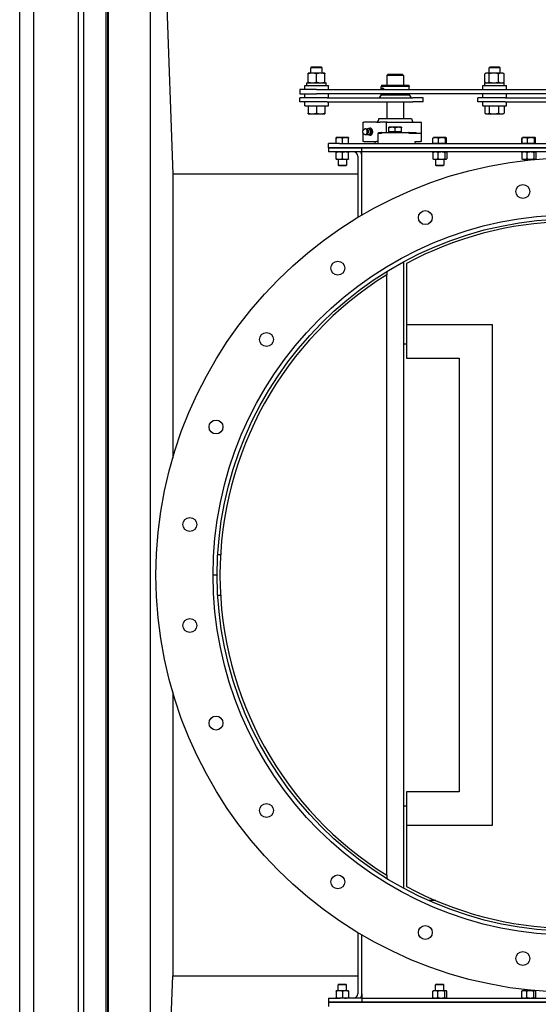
# Model space of a CAD drawing. Header units: inches. Extents: x 18 to 846, y -44 to 561.
# Tile 575 of 642: x 344 to 367, y 440 to 485. Entities that reach past the tile are written whole.
import ezdxf

# ---------------------------------------------------------------- set-up
doc = ezdxf.new("R2010")
doc.units = ezdxf.units.IN
doc.header["$LTSCALE"] = 24
doc.header["$MEASUREMENT"] = 0
doc.layers.add('Visible (ANSI)', color=7, linetype='Continuous', lineweight=30)

msp = doc.modelspace()

# ---------------------------------------------------------------- linework, layer by layer
at = {"layer": 'Visible (ANSI)'}
for p, q in [((348.15343, 507.9563), (348.15343, 411.4063)), ((344.17843, 413.3063), (344.17843, 506.0563)), ((344.80343, 506.0563), (344.80343, 413.3063)), ((346.80343, 506.0563), (346.80343, 413.3063)), ((347.05343, 506.0563), (347.05343, 413.3063)), ((348.05343, 506.0563), (348.05343, 413.3063)), ((348.13343, 413.3063), (348.13343, 506.0563)), ((350.05343, 413.3063), (350.05343, 506.0563)), ((350.05343, 506.0563), (351.05343, 477.6813)), ((357.31508, 482.50431), (357.26789, 482.45853)), ((357.31508, 482.50431), (357.72071, 482.50431)), ((357.72071, 482.50431), (357.76789, 482.45853)), ((365.31508, 482.50431), (365.26789, 482.45853)), ((365.31508, 482.50431), (365.72071, 482.50431)), ((365.72071, 482.50431), (365.76789, 482.45853)), ((357.14228, 481.8188), (357.14228, 482.18981)), ((357.1429, 482.2233), (357.14289, 482.2233)), ((357.14289, 482.2233), (357.14289, 482.2233)), ((357.33132, 482.2233), (357.1429, 482.2233)), ((357.14351, 481.8188), (357.14351, 482.18981)), ((357.76789, 482.45853), (357.26789, 482.45853)), ((357.26789, 482.2233), (357.26789, 482.45853)), ((357.70631, 482.2233), (357.33132, 482.2233)), ((357.51912, 481.8188), (357.51912, 482.18981)), ((357.89289, 482.2233), (357.70631, 482.2233)), ((357.76789, 482.2233), (357.76789, 482.45853)), ((357.89289, 482.2233), (357.8929, 482.2233)), ((357.89351, 481.8188), (357.89351, 482.18981)), ((360.74093, 482.1813), (360.67843, 482.1188)), ((361.42843, 482.1188), (360.67843, 482.1188)), ((360.67843, 482.1188), (360.67843, 481.6813)), ((360.74093, 482.1813), (361.36593, 482.1813)), ((361.36593, 482.1813), (361.42843, 482.1188)), ((361.42843, 482.1188), (361.42843, 481.6813)), ((365.08656, 481.8188), (365.08656, 482.18981)), ((365.14289, 482.2233), (365.10428, 482.20101)), ((365.17791, 482.2233), (365.14289, 482.2233)), ((365.48492, 482.2233), (365.17791, 482.2233)), ((365.76789, 482.45853), (365.26789, 482.45853)), ((365.26789, 482.2233), (365.26789, 482.45853)), ((365.26926, 481.8188), (365.26926, 482.18981)), ((365.82491, 482.2233), (365.48492, 482.2233)), ((365.70059, 481.8188), (365.70059, 482.18981)), ((365.76789, 482.2233), (365.76789, 482.45853)), ((365.89289, 482.2233), (365.82491, 482.2233)), ((365.89289, 482.2233), (365.93151, 482.20101)), ((365.94923, 481.8188), (365.94923, 482.18981)), ((356.98639, 481.6603), (358.04939, 481.6603)), ((356.98639, 481.4833), (356.98639, 481.6603)), ((357.08339, 481.7853), (357.95239, 481.7853)), ((357.08339, 481.6603), (357.08339, 481.7853)), ((357.14289, 481.7853), (357.14289, 481.7853)), ((357.89289, 481.7853), (357.8929, 481.7853)), ((357.95239, 481.6603), (357.95239, 481.7853)), ((358.04939, 481.4833), (358.04939, 481.6603)), ((360.4435, 481.6813), (360.42843, 481.62505)), ((361.67843, 481.62505), (360.42843, 481.62505)), ((360.42843, 481.4833), (360.42843, 481.62505)), ((360.4435, 481.6813), (361.66336, 481.6813)), ((361.66336, 481.6813), (361.67843, 481.62505)), ((361.67843, 481.4833), (361.67843, 481.62505)), ((364.98639, 481.6603), (366.04939, 481.6603)), ((364.98639, 481.4833), (364.98639, 481.6603)), ((365.08339, 481.7853), (365.95239, 481.7853)), ((365.08339, 481.6603), (365.08339, 481.7853)), ((365.14289, 481.7853), (365.10428, 481.8076)), ((365.89289, 481.7853), (365.93151, 481.8076)), ((365.95239, 481.6603), (365.95239, 481.7853)), ((366.04939, 481.4833), (366.04939, 481.6603)), ((357.51789, 481.4833), (356.76789, 481.4833)), ((356.76789, 481.4833), (356.76789, 481.2958)), ((356.76789, 481.2958), (357.51789, 481.2958)), ((356.98639, 481.1188), (356.98639, 481.2958)), ((357.51789, 481.4833), (373.51789, 481.4833)), ((373.51789, 481.2958), (357.51789, 481.2958)), ((358.04939, 481.1188), (358.04939, 481.2958)), ((360.42843, 481.2406), (360.33156, 481.1188)), ((360.42843, 481.2406), (360.42843, 481.2958)), ((360.42843, 481.2406), (360.48295, 481.2406)), ((360.48295, 481.2406), (361.67843, 481.2406)), ((361.67843, 481.2406), (361.67843, 481.2958)), ((361.67843, 481.2406), (361.7753, 481.1188)), ((364.98639, 481.1188), (364.98639, 481.2958)), ((366.04939, 481.1188), (366.04939, 481.2958)), ((357.99253, 481.1188), (356.76789, 481.1188)), ((356.76789, 480.9313), (356.76789, 481.1188)), ((357.99253, 480.9313), (356.76789, 480.9313)), ((356.98639, 480.7543), (356.98639, 480.9313)), ((356.98639, 480.7543), (358.04939, 480.7543)), ((357.14228, 480.7543), (357.14228, 480.4238)), ((357.14351, 480.7543), (357.14351, 480.4238)), ((357.51912, 480.7543), (357.51912, 480.4238)), ((357.89351, 480.7543), (357.89351, 480.4238)), ((357.99253, 481.1188), (361.84449, 481.1188)), ((357.99253, 480.9313), (361.84449, 480.9313)), ((358.04939, 480.7543), (358.04939, 480.9313)), ((360.67843, 480.9313), (360.67843, 480.1813)), ((361.42843, 480.9313), (361.42843, 480.1813)), ((362.30343, 481.1188), (361.84449, 481.1188)), ((362.30343, 480.9313), (361.84449, 480.9313)), ((362.30343, 480.9313), (362.30343, 481.1188)), ((365.99253, 481.1188), (364.76789, 481.1188)), ((364.76789, 480.9313), (364.76789, 481.1188)), ((365.99253, 480.9313), (364.76789, 480.9313)), ((364.98639, 480.7543), (364.98639, 480.9313)), ((364.98639, 480.7543), (366.04939, 480.7543)), ((365.08656, 480.7543), (365.08656, 480.4238)), ((365.26926, 480.7543), (365.26926, 480.4238)), ((365.70059, 480.7543), (365.70059, 480.4238)), ((365.94923, 480.7543), (365.94923, 480.4238)), ((365.99253, 481.1188), (369.84449, 481.1188)), ((365.99253, 480.9313), (369.84449, 480.9313)), ((366.04939, 480.7543), (366.04939, 480.9313)), ((357.14289, 480.3903), (357.1429, 480.3903)), ((357.14289, 480.3903), (357.14289, 480.3903)), ((357.1429, 480.3903), (357.33132, 480.3903)), ((357.33132, 480.3903), (357.70631, 480.3903)), ((357.70631, 480.3903), (357.89289, 480.3903)), ((357.89289, 480.3903), (357.8929, 480.3903)), ((365.14289, 480.3903), (365.10428, 480.4126)), ((365.14289, 480.3903), (365.17791, 480.3903)), ((365.17791, 480.3903), (365.48492, 480.3903)), ((365.48492, 480.3903), (365.82491, 480.3903)), ((365.82491, 480.3903), (365.89289, 480.3903)), ((365.89289, 480.3903), (365.93151, 480.4126)), ((359.61944, 480.02505), (359.64873, 480.02505)), ((359.61944, 479.65914), (359.61944, 480.02505)), ((360.21442, 480.02505), (359.64873, 480.02505)), ((360.21442, 480.02505), (360.35584, 480.02505)), ((360.31918, 480.1813), (361.78768, 480.1813)), ((360.68452, 480.02505), (360.35584, 480.02505)), ((360.64535, 479.97505), (360.64535, 479.5563)), ((360.68452, 480.02505), (362.19093, 480.02505)), ((362.24093, 479.1563), (362.24093, 479.97505)), ((359.61944, 479.1563), (359.61944, 479.52222)), ((359.62693, 479.66706), (359.65924, 479.69644)), ((359.62693, 479.5143), (359.65924, 479.48491)), ((359.97913, 479.72847), (359.91302, 479.72847)), ((359.97913, 479.45288), (359.91302, 479.45288)), ((360.03538, 479.59068), (359.96927, 479.59068)), ((360.27133, 479.5063), (360.27133, 479.0563)), ((360.4332, 479.5063), (360.27133, 479.5063)), ((360.30001, 479.5563), (360.30001, 479.5063)), ((360.30001, 479.5563), (360.4332, 479.5563)), ((360.4332, 479.5563), (360.4332, 479.5063)), ((360.44431, 479.5563), (360.4332, 479.5563)), ((360.44431, 479.5563), (361.66255, 479.5563)), ((360.9128, 479.79068), (360.77218, 479.79068)), ((360.77218, 479.58131), (360.77218, 479.76556)), ((361.05343, 479.58131), (360.77218, 479.58131)), ((360.8003, 479.58131), (360.8003, 479.5563)), ((361.19405, 479.79068), (360.9128, 479.79068)), ((361.05343, 479.58131), (361.05343, 479.76556)), ((361.33468, 479.58131), (361.05343, 479.58131)), ((361.33468, 479.79068), (361.19405, 479.79068)), ((361.30655, 479.58131), (361.30655, 479.5563)), ((361.33468, 479.58131), (361.33468, 479.76556)), ((361.67365, 479.5563), (361.66255, 479.5563)), ((361.67365, 479.5563), (361.99792, 479.5563)), ((361.67365, 479.5063), (361.67365, 479.5563)), ((362.18253, 479.5063), (361.67365, 479.5063)), ((361.99792, 479.5063), (361.99792, 479.5563)), ((358.55343, 479.0563), (358.05343, 479.0563)), ((358.05343, 478.8688), (358.05343, 479.0563)), ((358.53793, 479.3243), (358.39743, 479.3243)), ((358.39743, 479.0563), (358.39743, 479.2992)), ((358.81893, 479.3243), (358.53793, 479.3243)), ((358.55343, 479.0563), (379.55343, 479.0563)), ((358.67843, 479.0563), (358.67843, 479.2992)), ((358.95943, 479.3243), (358.81893, 479.3243)), ((358.95943, 479.0563), (358.95943, 479.2992)), ((359.64873, 479.1563), (359.61944, 479.1563)), ((359.64873, 479.1563), (360.21442, 479.1563)), ((360.156, 479.0563), (360.156, 479.1563)), ((360.27022, 479.1563), (360.21442, 479.1563)), ((360.27022, 479.1563), (360.27022, 479.0563)), ((361.94865, 479.1563), (362.18253, 479.1563)), ((361.94865, 479.0563), (361.94865, 479.1563)), ((361.95086, 479.0563), (361.95086, 479.1563)), ((362.24093, 479.1563), (362.18253, 479.1563)), ((362.75018, 479.05631), (362.75018, 479.29921)), ((362.87596, 479.05631), (362.75018, 479.05631)), ((362.77243, 479.32431), (362.7688, 479.32221)), ((362.87596, 479.32431), (362.77243, 479.32431)), ((362.77243, 479.05631), (362.77243, 479.0563)), ((363.15338, 479.32431), (362.87596, 479.32431)), ((363.00175, 479.05631), (362.87596, 479.05631)), ((363.00175, 479.05631), (363.00175, 479.29921)), ((363.15338, 479.05631), (363.00175, 479.05631)), ((363.33084, 479.32431), (363.15338, 479.32431)), ((363.305, 479.05631), (363.15338, 479.05631)), ((363.305, 479.05631), (363.305, 479.29921)), ((363.33084, 479.05631), (363.305, 479.05631)), ((363.33443, 479.32431), (363.33084, 479.32431)), ((363.35668, 479.05631), (363.33084, 479.05631)), ((363.33443, 479.32431), (363.33806, 479.32221)), ((363.33443, 479.05631), (363.33443, 479.0563)), ((363.35668, 479.05631), (363.35668, 479.29921)), ((366.74562, 479.05631), (366.74562, 479.29921)), ((366.75018, 479.05631), (366.74562, 479.05631)), ((366.75018, 479.05631), (366.75018, 479.29921)), ((366.87596, 479.05631), (366.75018, 479.05631)), ((366.7688, 479.32221), (366.76661, 479.32095)), ((366.77243, 479.32431), (366.7688, 479.32221)), ((366.87596, 479.32431), (366.77243, 479.32431)), ((366.77243, 479.05631), (366.77243, 479.0563)), ((367.15338, 479.32431), (366.87596, 479.32431)), ((367.00175, 479.05631), (366.87596, 479.05631)), ((367.00175, 479.05631), (367.00175, 479.29921)), ((367.15338, 479.05631), (367.00175, 479.05631)), ((367.33084, 479.32431), (367.15338, 479.32431)), ((367.305, 479.05631), (367.15338, 479.05631)), ((367.305, 479.05631), (367.305, 479.29921)), ((367.33084, 479.05631), (367.305, 479.05631)), ((367.33443, 479.32431), (367.33084, 479.32431)), ((367.35668, 479.05631), (367.33084, 479.05631)), ((367.33443, 479.32431), (367.33806, 479.32221)), ((367.33443, 479.05631), (367.33443, 479.0563)), ((367.33806, 479.32221), (367.34025, 479.32095)), ((367.35668, 479.05631), (367.35668, 479.29921)), ((367.36124, 479.05631), (367.35668, 479.05631)), ((367.36124, 479.05631), (367.36124, 479.29921)), ((358.55343, 478.8688), (358.05343, 478.8688)), ((358.05343, 478.8688), (358.55343, 478.8688)), ((358.05343, 478.8688), (358.05343, 478.6813)), ((358.55343, 478.6813), (358.05343, 478.6813)), ((358.39693, 478.37744), (358.39693, 478.65616)), ((358.55343, 478.8688), (379.55343, 478.8688)), ((359.55343, 478.8688), (358.55343, 478.8688)), ((359.55343, 478.6813), (358.55343, 478.6813)), ((358.67843, 478.37744), (358.67843, 478.65616)), ((358.95993, 478.37744), (358.95993, 478.65616)), ((359.36593, 478.4938), (359.36593, 475.7348)), ((359.55343, 478.6813), (359.55343, 478.8688)), ((359.55343, 478.6813), (359.55343, 478.8688)), ((378.55343, 478.8688), (359.55343, 478.8688)), ((378.55343, 478.6813), (359.55343, 478.6813)), ((359.55343, 478.4938), (359.55343, 478.6813)), ((359.55343, 475.84647), (359.55343, 478.4938)), ((362.74048, 478.65616), (362.74048, 478.37744)), ((362.77193, 478.6813), (362.76291, 478.67609)), ((362.97306, 478.65616), (362.97306, 478.37744)), ((363.286, 478.65616), (363.286, 478.37744)), ((363.33493, 478.6813), (363.34395, 478.67609)), ((363.36637, 478.65616), (363.36637, 478.37744)), ((366.74048, 478.65616), (366.74048, 478.37744)), ((366.77193, 478.6813), (366.76291, 478.67609)), ((366.97306, 478.65616), (366.97306, 478.37744)), ((367.286, 478.65616), (367.286, 478.37744)), ((367.33493, 478.6813), (367.34395, 478.67609)), ((367.36637, 478.65616), (367.36637, 478.37744)), ((358.39693, 478.3523), (358.53768, 478.3523)), ((358.49093, 478.3523), (358.49093, 478.09347)), ((358.49093, 478.09347), (358.86593, 478.09347)), ((358.52927, 478.0563), (358.49093, 478.09347)), ((358.82759, 478.0563), (358.52927, 478.0563)), ((358.53768, 478.3523), (358.81918, 478.3523)), ((358.81918, 478.3523), (358.95993, 478.3523)), ((358.82759, 478.0563), (358.86593, 478.09347)), ((358.86593, 478.3523), (358.86593, 478.09347)), ((362.77193, 478.3523), (362.76291, 478.35751)), ((362.77193, 478.3523), (362.85677, 478.3523)), ((362.85677, 478.3523), (363.12953, 478.3523)), ((362.86593, 478.3523), (362.86593, 478.09347)), ((362.86593, 478.09347), (363.24093, 478.09347)), ((362.90427, 478.0563), (362.86593, 478.09347)), ((363.20259, 478.0563), (362.90427, 478.0563)), ((363.12953, 478.3523), (363.32619, 478.3523)), ((363.20259, 478.0563), (363.24093, 478.09347)), ((363.24093, 478.3523), (363.24093, 478.09347)), ((363.32619, 478.3523), (363.33493, 478.3523)), ((363.33493, 478.3523), (363.34395, 478.35751)), ((366.77193, 478.3523), (366.76291, 478.35751)), ((366.77193, 478.3523), (366.85677, 478.3523)), ((366.85677, 478.3523), (367.12953, 478.3523)), ((366.86593, 478.3523), (366.86593, 478.30326)), ((367.12953, 478.3523), (367.32619, 478.3523)), ((367.24093, 478.3523), (367.24093, 478.34349)), ((367.32619, 478.3523), (367.33405, 478.3523)), ((367.3351, 478.3524), (367.34395, 478.35751)), ((351.05343, 477.6813), (351.05343, 464.9313)), ((359.36593, 477.6813), (351.05343, 477.6813)), ((361.42843, 473.74755), (361.42843, 470.04793)), ((361.55343, 473.67293), (361.55343, 470.92293)), ((360.67843, 473.31433), (360.67843, 473.16741)), ((360.67843, 446.1952), (360.67843, 473.16741)), ((361.55343, 470.92293), (361.55343, 469.42293)), ((365.42843, 470.92293), (361.55343, 470.92293)), ((365.42843, 448.43968), (365.42843, 470.92293)), ((361.55343, 470.04793), (361.42843, 470.04793)), ((361.42843, 470.04793), (361.42843, 449.31468)), ((361.55343, 469.42293), (363.92843, 469.42293)), ((363.92843, 469.42293), (363.92843, 449.93968)), ((353.20396, 460.5813), (353.07916, 460.58839)), ((352.86593, 459.6818), (353.05343, 459.6818)), ((353.05343, 459.6808), (352.86593, 459.6808)), ((353.07916, 458.77422), (353.20396, 458.7813)), ((351.05343, 454.4313), (351.05343, 441.6813)), ((361.55343, 449.93968), (361.55343, 448.43968)), ((363.92843, 449.93968), (361.55343, 449.93968)), ((361.42843, 449.31468), (361.55343, 449.31468)), ((361.42843, 449.31468), (361.42843, 445.61505)), ((361.55343, 448.43968), (361.55343, 445.68968)), ((361.55343, 448.43968), (365.42843, 448.43968)), ((360.67843, 446.1952), (360.67843, 446.04828)), ((362.87888, 445.0563), (362.56426, 445.0563)), ((359.36593, 443.6278), (359.36593, 440.8688)), ((359.55343, 440.8688), (359.55343, 443.51614)), ((350.05343, 413.3063), (351.05343, 441.6813)), ((351.05343, 441.6813), (359.36593, 441.6813)), ((358.53768, 441.0103), (358.39693, 441.0103)), ((358.39693, 440.98516), (358.39693, 440.70644)), ((358.52927, 441.30631), (358.49093, 441.26914)), ((358.86593, 441.26914), (358.49093, 441.26914)), ((358.49093, 441.0103), (358.49093, 441.26914)), ((358.52927, 441.30631), (358.82759, 441.30631)), ((358.81918, 441.0103), (358.53768, 441.0103)), ((358.67843, 440.98516), (358.67843, 440.70644)), ((358.95993, 441.0103), (358.81918, 441.0103)), ((358.82759, 441.30631), (358.86593, 441.26914)), ((358.86593, 441.0103), (358.86593, 441.26914)), ((358.95993, 440.98516), (358.95993, 440.70644)), ((362.73833, 440.70644), (362.73833, 440.98516)), ((362.77193, 441.0103), (362.76089, 441.00393)), ((362.85165, 441.0103), (362.77193, 441.0103)), ((363.12253, 441.0103), (362.85165, 441.0103)), ((362.90427, 441.3063), (362.86593, 441.26913)), ((363.24093, 441.26913), (362.86593, 441.26913)), ((362.86593, 441.0103), (362.86593, 441.26913)), ((362.90427, 441.3063), (363.20259, 441.3063)), ((362.96498, 440.70644), (362.96498, 440.98516)), ((363.32431, 441.0103), (363.12253, 441.0103)), ((363.20259, 441.3063), (363.24093, 441.26913)), ((363.24093, 441.0103), (363.24093, 441.26913)), ((363.28008, 440.70644), (363.28008, 440.98516)), ((363.33493, 441.0103), (363.32431, 441.0103)), ((363.33493, 441.0103), (363.34597, 441.00393)), ((363.36853, 440.70644), (363.36853, 440.98516)), ((366.73833, 440.70644), (366.73833, 440.98516)), ((366.77193, 441.0103), (366.76089, 441.00393)), ((366.85165, 441.0103), (366.77193, 441.0103)), ((367.12253, 441.0103), (366.85165, 441.0103)), ((366.86593, 441.0103), (366.86593, 441.05934)), ((366.96498, 440.70644), (366.96498, 440.98516)), ((367.32431, 441.0103), (367.12253, 441.0103)), ((367.24093, 441.0103), (367.24093, 441.01911)), ((367.28008, 440.70644), (367.28008, 440.98516)), ((367.33405, 441.0103), (367.32431, 441.0103)), ((367.3351, 441.01021), (367.34597, 441.00393)), ((367.36853, 440.70644), (367.36853, 440.98516)), ((358.05343, 440.6813), (358.55343, 440.6813)), ((358.05343, 440.6813), (358.05343, 440.4938)), ((358.05343, 440.4938), (358.05343, 440.3063)), ((358.05343, 440.4938), (358.55343, 440.4938)), ((358.55343, 440.4938), (358.05343, 440.4938)), ((359.55343, 440.6813), (358.55343, 440.6813)), ((379.55343, 440.4938), (358.55343, 440.4938)), ((358.55343, 440.4938), (359.55343, 440.4938)), ((359.55343, 440.8688), (359.55343, 440.6813)), ((359.55343, 440.6813), (359.55343, 440.4938)), ((359.55343, 440.6813), (378.55343, 440.6813)), ((359.55343, 440.6813), (359.55343, 440.4938)), ((359.55343, 440.4938), (378.55343, 440.4938)), ((362.77193, 440.6813), (362.76089, 440.68768)), ((363.33493, 440.6813), (363.34597, 440.68768)), ((366.77193, 440.6813), (366.76089, 440.68768)), ((367.33493, 440.6813), (367.34597, 440.68768))]:
    msp.add_line(p, q, dxfattribs=at)
for centre, radius in [((369.05343, 459.6813), 18.75), ((366.78554, 476.90766), 0.3125), ((369.05343, 459.6813), 16.1875), ((362.4043, 475.73371), 0.3125), ((369.05343, 459.6813), 16), ((358.4762, 473.46582), 0.3125), ((355.26891, 470.25853), 0.3125), ((353.00102, 466.33043), 0.3125), ((351.82707, 461.94919), 0.3125), ((351.82707, 457.41341), 0.3125), ((353.00102, 453.03218), 0.3125), ((355.26891, 449.10407), 0.3125), ((358.4762, 445.89679), 0.3125), ((362.4043, 443.6289), 0.3125), ((366.78554, 442.45495), 0.3125)]:
    msp.add_circle(centre, radius, dxfattribs=at)
for centre, radius, start, end in [((360.13168, 480.1813), 0.1875, 303.55731, 0), ((361.97518, 480.1813), 0.1875, 180, 236.44269), ((362.19093, 479.97505), 0.05, 0, 90), ((359.72404, 479.59068), 0.12795, 35.043536, 105.134486), ((359.72404, 479.59068), 0.12795, 254.865514, 324.956464), ((359.17843, 478.4938), 0.1875, 0, 90), ((359.17843, 478.4938), 0.375, 0, 30), ((369.05343, 459.6813), 15.875, 91.35357, 118.192861), ((369.05343, 459.6813), 15.875, 121.840678, 238.159322), ((369.05343, 459.6813), 16, 179.99821, 180.00179), ((369.05343, 459.6813), 15.875, 241.807139, 268.64643), ((359.17843, 440.8688), 0.1875, 270, 0), ((359.17843, 440.8688), 0.375, 330, 0)]:
    msp.add_arc(centre, radius, start, end, dxfattribs=at)
for centre, major_axis, ratio, start_param, end_param in [((360.48936, 481.40005), (0, 0.15625), 0.40848832, 0.6410601, 1.00889045), ((360.48936, 481.40005), (0, 0.15625), 0.40848832, 2.30123975, 2.50053255), ((360.48295, 481.40005), (0, 0.1232), 0.40848832, 5.45434424, 7.11202637), ((360.48936, 481.40005), (0, 0.15625), 0.40848832, 0.0499045, 0.6410601), ((360.48936, 481.40005), (0, -0.15625), 0.40848832, 5.6421252, 6.23328081), ((360.48295, 481.40005), (0, -0.1232), 0.40848832, 5.72117409, 6.84519653), ((360.48936, 481.40005), (0, -0.15625), 0.40848832, 2.13270221, 2.50053255), ((360.48936, 481.40005), (0, -0.15625), 0.40848832, 0.6410601, 0.8403529), ((359.70734, 479.59068), (0, 0.12575), 0.70710678, 2.5699821, 6.85479586), ((359.84806, 479.59068), (0, 0.1378), 0.70710678, 0, 0.63680804), ((359.84806, 479.59068), (0, -0.1378), 0.70710678, 5.64637727, 6.28318531), ((359.77642, 479.59068), (0, -0.10433), 0.70710678, 0.78949219, 2.35210046), ((359.84806, 479.59068), (0, 0.1378), 0.70710678, 5.23598776, 6.28318531), ((359.84806, 479.59068), (0, -0.1378), 0.70710678, 0, 1.04719755), ((359.93158, 479.59068), (0, -0.15625), 0.70710678, 5.79224464, 9.91571863), ((359.84806, 479.59068), (0, -0.1378), 0.70710678, 1.04719755, 2.0943951), ((359.95367, 479.59068), (0, -0.125), 0.70710678, 0.50126686, 2.6403258)]:
    msp.add_ellipse(centre, major_axis=major_axis, ratio=ratio, start_param=start_param, end_param=end_param, dxfattribs=at)
for points, weights in [([(357.1429, 482.2233), (357.14261, 482.2233), (357.14228, 482.18981)], [1, 1.0379548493, 1]), ([(357.14351, 482.18981), (357.14318, 482.2233), (357.1429, 482.2233)], [1, 1.0379548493, 1]), ([(357.33132, 482.2233), (357.24415, 482.2233), (357.14351, 482.18981)], [1, 1.0379548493, 1]), ([(357.51912, 482.18981), (357.41848, 482.2233), (357.33132, 482.2233)], [1, 1.0379548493, 1]), ([(357.70631, 482.2233), (357.61944, 482.2233), (357.51912, 482.18981)], [1, 1.0379548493, 1]), ([(357.89351, 482.18981), (357.79319, 482.2233), (357.70631, 482.2233)], [1, 1.0379548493, 1]), ([(357.8929, 482.2233), (357.89318, 482.22314), (357.89351, 482.18981)], [1.00038481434, 1.03776145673, 1]), ([(365.17791, 482.2233), (365.13551, 482.2233), (365.08656, 482.18981)], [1, 1.0379548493, 1]), ([(365.26926, 482.18981), (365.2203, 482.2233), (365.17791, 482.2233)], [1, 1.0379548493, 1]), ([(365.48492, 482.2233), (365.38483, 482.2233), (365.26926, 482.18981)], [1, 1.0379548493, 1]), ([(365.70059, 482.18981), (365.58502, 482.2233), (365.48492, 482.2233)], [1, 1.0379548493, 1]), ([(365.82491, 482.2233), (365.76721, 482.2233), (365.70059, 482.18981)], [1, 1.0379548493, 1]), ([(365.94923, 482.18981), (365.88261, 482.2233), (365.82491, 482.2233)], [1, 1.0379548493, 1]), ([(365.93151, 482.20101), (365.94017, 482.19601), (365.94923, 482.18981)], [1.01118263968, 1.00681498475, 1]), ([(357.14228, 481.8188), (357.14261, 481.7853), (357.1429, 481.7853)], [1, 1.0379548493, 1]), ([(357.1429, 481.7853), (357.14318, 481.7853), (357.14351, 481.8188)], [1, 1.0379548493, 1]), ([(357.14351, 481.8188), (357.24415, 481.7853), (357.33132, 481.7853)], [1, 1.0379548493, 1]), ([(357.33132, 481.7853), (357.41848, 481.7853), (357.51912, 481.8188)], [1, 1.0379548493, 1]), ([(357.51912, 481.8188), (357.61944, 481.7853), (357.70631, 481.7853)], [1, 1.0379548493, 1]), ([(357.70631, 481.7853), (357.79319, 481.7853), (357.89351, 481.8188)], [1, 1.0379548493, 1]), ([(357.89351, 481.8188), (357.89318, 481.78547), (357.8929, 481.7853)], [1, 1.03776145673, 1.00038481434]), ([(365.08656, 481.8188), (365.13551, 481.7853), (365.17791, 481.7853)], [1, 1.0379548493, 1]), ([(365.17791, 481.7853), (365.2203, 481.7853), (365.26926, 481.8188)], [1, 1.0379548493, 1]), ([(365.26926, 481.8188), (365.38483, 481.7853), (365.48492, 481.7853)], [1, 1.0379548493, 1]), ([(365.48492, 481.7853), (365.58502, 481.7853), (365.70059, 481.8188)], [1, 1.0379548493, 1]), ([(365.70059, 481.8188), (365.76721, 481.7853), (365.82491, 481.7853)], [1, 1.0379548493, 1]), ([(365.82491, 481.7853), (365.88261, 481.7853), (365.94923, 481.8188)], [1, 1.0379548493, 1]), ([(365.94923, 481.8188), (365.94017, 481.8126), (365.93151, 481.8076)], [1, 1.00681498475, 1.01118263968]), ([(357.14228, 480.4238), (357.14261, 480.3903), (357.1429, 480.3903)], [1, 1.0379548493, 1]), ([(357.1429, 480.3903), (357.14318, 480.3903), (357.14351, 480.4238)], [1, 1.0379548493, 1]), ([(357.14351, 480.4238), (357.24415, 480.3903), (357.33132, 480.3903)], [1, 1.0379548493, 1]), ([(357.33132, 480.3903), (357.41848, 480.3903), (357.51912, 480.4238)], [1, 1.0379548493, 1]), ([(357.51912, 480.4238), (357.61944, 480.3903), (357.70631, 480.3903)], [1, 1.0379548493, 1]), ([(357.70631, 480.3903), (357.79319, 480.3903), (357.89351, 480.4238)], [1, 1.0379548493, 1]), ([(357.89351, 480.4238), (357.89318, 480.39047), (357.8929, 480.3903)], [1, 1.03776145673, 1.00038481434]), ([(365.08656, 480.4238), (365.13551, 480.3903), (365.17791, 480.3903)], [1, 1.0379548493, 1]), ([(365.17791, 480.3903), (365.2203, 480.3903), (365.26926, 480.4238)], [1, 1.0379548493, 1]), ([(365.26926, 480.4238), (365.38483, 480.3903), (365.48492, 480.3903)], [1, 1.0379548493, 1]), ([(365.48492, 480.3903), (365.58502, 480.3903), (365.70059, 480.4238)], [1, 1.0379548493, 1]), ([(365.70059, 480.4238), (365.76721, 480.3903), (365.82491, 480.3903)], [1, 1.0379548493, 1]), ([(365.82491, 480.3903), (365.88261, 480.3903), (365.94923, 480.4238)], [1, 1.0379548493, 1]), ([(365.94923, 480.4238), (365.94017, 480.4176), (365.93151, 480.4126)], [1, 1.00681498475, 1.01118263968]), ([(359.78509, 479.70313), (359.79202, 479.71529), (359.80051, 479.72847)], [1.01723833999, 1.0132325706, 1]), ([(359.80051, 479.45288), (359.79202, 479.46607), (359.78509, 479.47823)], [1, 1.0132325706, 1.01723833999]), ([(359.80051, 479.72847), (359.82195, 479.72847), (359.84806, 479.72847)], [1, 1.0379548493, 1]), ([(359.84806, 479.45288), (359.82195, 479.45288), (359.80051, 479.45288)], [1, 1.0379548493, 1]), ([(359.84806, 479.72847), (359.87417, 479.72847), (359.91302, 479.72847)], [1, 1.0379548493, 1]), ([(359.91302, 479.45288), (359.87417, 479.45288), (359.84806, 479.45288)], [1, 1.0379548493, 1]), ([(359.91302, 479.72847), (359.91939, 479.69155), (359.93244, 479.65957)], [1, 1.0379548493, 1]), ([(359.93244, 479.52178), (359.91939, 479.4898), (359.91302, 479.45288)], [1, 1.0379548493, 1]), ([(359.93244, 479.65957), (359.9455, 479.6276), (359.96927, 479.59068)], [1, 1.0379548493, 1]), ([(359.96927, 479.59068), (359.9455, 479.55376), (359.93244, 479.52178)], [1, 1.0379548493, 1]), ([(360.01596, 479.65957), (360.0029, 479.69155), (359.97913, 479.72847)], [1, 1.0379548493, 1]), ([(359.97913, 479.45288), (360.0029, 479.4898), (360.01596, 479.52178)], [1, 1.0379548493, 1]), ([(360.03538, 479.59068), (360.02901, 479.6276), (360.01596, 479.65957)], [1, 1.0379548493, 1]), ([(360.01596, 479.52178), (360.02901, 479.55376), (360.03538, 479.59068)], [1, 1.0379548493, 1]), ([(360.77218, 479.76556), (360.77218, 479.79068), (360.77218, 479.79068)], [1, 1.0379548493, 1]), ([(360.9128, 479.79068), (360.84754, 479.79068), (360.77218, 479.76556)], [1, 1.0379548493, 1]), ([(361.05343, 479.76556), (360.97807, 479.79068), (360.9128, 479.79068)], [1, 1.0379548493, 1]), ([(361.19405, 479.79068), (361.12879, 479.79068), (361.05343, 479.76556)], [1, 1.0379548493, 1]), ([(361.33468, 479.76556), (361.25932, 479.79068), (361.19405, 479.79068)], [1, 1.0379548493, 1]), ([(361.33468, 479.79068), (361.33468, 479.79068), (361.33468, 479.76556)], [1, 1.0379548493, 1]), ([(358.39743, 479.2992), (358.39743, 479.3243), (358.39743, 479.3243)], [1, 1.0379548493, 1]), ([(358.53793, 479.3243), (358.47272, 479.3243), (358.39743, 479.2992)], [1, 1.0379548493, 1]), ([(358.67843, 479.2992), (358.60314, 479.3243), (358.53793, 479.3243)], [1, 1.0379548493, 1]), ([(358.81893, 479.3243), (358.75372, 479.3243), (358.67843, 479.2992)], [1, 1.0379548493, 1]), ([(358.95943, 479.2992), (358.88414, 479.3243), (358.81893, 479.3243)], [1, 1.0379548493, 1]), ([(358.95943, 479.3243), (358.95943, 479.3243), (358.95943, 479.2992)], [1, 1.0379548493, 1]), ([(362.87596, 479.32431), (362.81759, 479.32431), (362.75018, 479.29921)], [1, 1.0379548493, 1]), ([(362.75018, 479.29921), (362.7601, 479.31719), (362.7688, 479.32221)], [1, 1.02689674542, 1.01567267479]), ([(363.00175, 479.29921), (362.93434, 479.32431), (362.87596, 479.32431)], [1, 1.0379548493, 1]), ([(363.15338, 479.32431), (363.08301, 479.32431), (363.00175, 479.29921)], [1, 1.0379548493, 1]), ([(363.305, 479.29921), (363.22375, 479.32431), (363.15338, 479.32431)], [1, 1.0379548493, 1]), ([(363.33084, 479.32431), (363.31885, 479.32431), (363.305, 479.29921)], [1, 1.0379548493, 1]), ([(363.35668, 479.29921), (363.34283, 479.32431), (363.33084, 479.32431)], [1, 1.0379548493, 1]), ([(366.74562, 479.29921), (366.75676, 479.31526), (366.76661, 479.32095)], [1, 1.0239481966, 1.0176754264]), ([(366.75141, 479.3014), (366.74853, 479.30033), (366.74562, 479.29921)], [1.00313778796, 1.00163973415, 1]), ([(366.87596, 479.32431), (366.81759, 479.32431), (366.75018, 479.29921)], [1, 1.0379548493, 1]), ([(366.75018, 479.29921), (366.7601, 479.31719), (366.7688, 479.32221)], [1, 1.02689674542, 1.01567267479]), ([(367.00175, 479.29921), (366.93434, 479.32431), (366.87596, 479.32431)], [1, 1.0379548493, 1]), ([(367.15338, 479.32431), (367.08301, 479.32431), (367.00175, 479.29921)], [1, 1.0379548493, 1]), ([(367.305, 479.29921), (367.22375, 479.32431), (367.15338, 479.32431)], [1, 1.0379548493, 1]), ([(367.33084, 479.32431), (367.31885, 479.32431), (367.305, 479.29921)], [1, 1.0379548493, 1]), ([(367.35668, 479.29921), (367.34283, 479.32431), (367.33084, 479.32431)], [1, 1.0379548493, 1]), ([(367.36124, 479.29921), (367.34943, 479.31623), (367.33903, 479.32162)], [1, 1.02542601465, 1.01678617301]), ([(358.39693, 478.65616), (358.39693, 478.6813), (358.39693, 478.6813)], [1, 1.0379548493, 1]), ([(358.53768, 478.6813), (358.47236, 478.6813), (358.39693, 478.65616)], [1, 1.0379548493, 1]), ([(358.67843, 478.65616), (358.603, 478.6813), (358.53768, 478.6813)], [1, 1.0379548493, 1]), ([(358.81918, 478.6813), (358.75386, 478.6813), (358.67843, 478.65616)], [1, 1.0379548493, 1]), ([(358.95993, 478.65616), (358.8845, 478.6813), (358.81918, 478.6813)], [1, 1.0379548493, 1]), ([(358.95993, 478.6813), (358.95993, 478.6813), (358.95993, 478.65616)], [1, 1.0379548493, 1]), ([(362.85677, 478.6813), (362.8028, 478.6813), (362.74048, 478.65616)], [1, 1.0379548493, 1]), ([(362.74048, 478.65616), (362.75233, 478.66998), (362.76291, 478.67609)], [1, 1.02051902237, 1.01885219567]), ([(362.97306, 478.65616), (362.91074, 478.6813), (362.85677, 478.6813)], [1, 1.0379548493, 1]), ([(363.12953, 478.6813), (363.05691, 478.6813), (362.97306, 478.65616)], [1, 1.0379548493, 1]), ([(363.286, 478.65616), (363.20215, 478.6813), (363.12953, 478.6813)], [1, 1.0379548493, 1]), ([(363.32619, 478.6813), (363.30754, 478.6813), (363.286, 478.65616)], [1, 1.0379548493, 1]), ([(363.36637, 478.65616), (363.34484, 478.6813), (363.32619, 478.6813)], [1, 1.0379548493, 1]), ([(366.85677, 478.6813), (366.8028, 478.6813), (366.74048, 478.65616)], [1, 1.0379548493, 1]), ([(366.74048, 478.65616), (366.75233, 478.66998), (366.76291, 478.67609)], [1, 1.02051902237, 1.01885219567]), ([(366.97306, 478.65616), (366.91074, 478.6813), (366.85677, 478.6813)], [1, 1.0379548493, 1]), ([(367.12953, 478.6813), (367.05691, 478.6813), (366.97306, 478.65616)], [1, 1.0379548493, 1]), ([(367.286, 478.65616), (367.20215, 478.6813), (367.12953, 478.6813)], [1, 1.0379548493, 1]), ([(367.32619, 478.6813), (367.30754, 478.6813), (367.286, 478.65616)], [1, 1.0379548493, 1]), ([(367.36637, 478.65616), (367.34484, 478.6813), (367.32619, 478.6813)], [1, 1.0379548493, 1]), ([(358.39693, 478.37744), (358.47236, 478.3523), (358.53768, 478.3523)], [1, 1.0379548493, 1]), ([(358.39693, 478.3523), (358.39693, 478.3523), (358.39693, 478.37744)], [1, 1.0379548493, 1]), ([(358.53768, 478.3523), (358.603, 478.3523), (358.67843, 478.37744)], [1, 1.0379548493, 1]), ([(358.67843, 478.37744), (358.75386, 478.3523), (358.81918, 478.3523)], [1, 1.0379548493, 1]), ([(358.81918, 478.3523), (358.8845, 478.3523), (358.95993, 478.37744)], [1, 1.0379548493, 1]), ([(358.95993, 478.37744), (358.95993, 478.3523), (358.95993, 478.3523)], [1, 1.0379548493, 1]), ([(362.74048, 478.37744), (362.8028, 478.3523), (362.85677, 478.3523)], [1, 1.0379548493, 1]), ([(362.76291, 478.35751), (362.75233, 478.36362), (362.74048, 478.37744)], [1.01885219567, 1.02051902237, 1]), ([(362.85677, 478.3523), (362.91074, 478.3523), (362.97306, 478.37744)], [1, 1.0379548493, 1]), ([(362.97306, 478.37744), (363.05691, 478.3523), (363.12953, 478.3523)], [1, 1.0379548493, 1]), ([(363.12953, 478.3523), (363.20215, 478.3523), (363.286, 478.37744)], [1, 1.0379548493, 1]), ([(363.286, 478.37744), (363.30754, 478.3523), (363.32619, 478.3523)], [1, 1.0379548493, 1]), ([(363.32619, 478.3523), (363.34484, 478.3523), (363.36637, 478.37744)], [1, 1.0379548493, 1]), ([(366.74048, 478.37744), (366.8028, 478.3523), (366.85677, 478.3523)], [1, 1.0379548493, 1]), ([(366.76291, 478.35751), (366.75233, 478.36362), (366.74048, 478.37744)], [1.01885219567, 1.02051902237, 1]), ([(366.85677, 478.3523), (366.91074, 478.3523), (366.97306, 478.37744)], [1, 1.0379548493, 1]), ([(366.97306, 478.37744), (367.05691, 478.3523), (367.12953, 478.3523)], [1, 1.0379548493, 1]), ([(367.12953, 478.3523), (367.20215, 478.3523), (367.286, 478.37744)], [1, 1.0379548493, 1]), ([(367.286, 478.37744), (367.30754, 478.3523), (367.32619, 478.3523)], [1, 1.0379548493, 1]), ([(367.32619, 478.3523), (367.34484, 478.3523), (367.36637, 478.37744)], [1, 1.0379548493, 1]), ([(358.39693, 440.98516), (358.39693, 441.0103), (358.39693, 441.0103)], [1, 1.0379548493, 1]), ([(358.53768, 441.0103), (358.47236, 441.0103), (358.39693, 440.98516)], [1, 1.0379548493, 1]), ([(358.67843, 440.98516), (358.603, 441.0103), (358.53768, 441.0103)], [1, 1.0379548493, 1]), ([(358.81918, 441.0103), (358.75386, 441.0103), (358.67843, 440.98516)], [1, 1.0379548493, 1]), ([(358.95993, 440.98516), (358.8845, 441.0103), (358.81918, 441.0103)], [1, 1.0379548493, 1]), ([(358.95993, 441.0103), (358.95993, 441.0103), (358.95993, 440.98516)], [1, 1.0379548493, 1]), ([(362.85165, 441.0103), (362.79906, 441.0103), (362.73833, 440.98516)], [1, 1.0379548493, 1]), ([(362.73833, 440.98516), (362.7502, 440.99776), (362.76089, 441.00393)], [1, 1.01866543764, 1.01897229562]), ([(362.96498, 440.98516), (362.90425, 441.0103), (362.85165, 441.0103)], [1, 1.0379548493, 1]), ([(363.12253, 441.0103), (363.04941, 441.0103), (362.96498, 440.98516)], [1, 1.0379548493, 1]), ([(363.28008, 440.98516), (363.19565, 441.0103), (363.12253, 441.0103)], [1, 1.0379548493, 1]), ([(363.32431, 441.0103), (363.30378, 441.0103), (363.28008, 440.98516)], [1, 1.0379548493, 1]), ([(363.36853, 440.98516), (363.34483, 441.0103), (363.32431, 441.0103)], [1, 1.0379548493, 1]), ([(366.85165, 441.0103), (366.79906, 441.0103), (366.73833, 440.98516)], [1, 1.0379548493, 1]), ([(366.73833, 440.98516), (366.7502, 440.99776), (366.76089, 441.00393)], [1, 1.01866543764, 1.01897229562]), ([(366.96498, 440.98516), (366.90425, 441.0103), (366.85165, 441.0103)], [1, 1.0379548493, 1]), ([(367.12253, 441.0103), (367.04941, 441.0103), (366.96498, 440.98516)], [1, 1.0379548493, 1]), ([(367.28008, 440.98516), (367.19565, 441.0103), (367.12253, 441.0103)], [1, 1.0379548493, 1]), ([(367.32431, 441.0103), (367.30378, 441.0103), (367.28008, 440.98516)], [1, 1.0379548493, 1]), ([(367.36853, 440.98516), (367.34483, 441.0103), (367.32431, 441.0103)], [1, 1.0379548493, 1]), ([(358.39693, 440.70644), (358.47236, 440.6813), (358.53768, 440.6813)], [1, 1.0379548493, 1]), ([(358.39693, 440.6813), (358.39693, 440.6813), (358.39693, 440.70644)], [1, 1.0379548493, 1]), ([(358.53768, 440.6813), (358.603, 440.6813), (358.67843, 440.70644)], [1, 1.0379548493, 1]), ([(358.67843, 440.70644), (358.75386, 440.6813), (358.81918, 440.6813)], [1, 1.0379548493, 1]), ([(358.81918, 440.6813), (358.8845, 440.6813), (358.95993, 440.70644)], [1, 1.0379548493, 1]), ([(358.95993, 440.70644), (358.95993, 440.6813), (358.95993, 440.6813)], [1, 1.0379548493, 1]), ([(362.73833, 440.70644), (362.79906, 440.6813), (362.85165, 440.6813)], [1, 1.0379548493, 1]), ([(362.76089, 440.68768), (362.7502, 440.69385), (362.73833, 440.70644)], [1.01897229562, 1.01866543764, 1]), ([(362.85165, 440.6813), (362.90425, 440.6813), (362.96498, 440.70644)], [1, 1.0379548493, 1]), ([(362.96498, 440.70644), (363.04941, 440.6813), (363.12253, 440.6813)], [1, 1.0379548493, 1]), ([(363.12253, 440.6813), (363.19565, 440.6813), (363.28008, 440.70644)], [1, 1.0379548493, 1]), ([(363.28008, 440.70644), (363.30378, 440.6813), (363.32431, 440.6813)], [1, 1.0379548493, 1]), ([(363.32431, 440.6813), (363.34483, 440.6813), (363.36853, 440.70644)], [1, 1.0379548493, 1]), ([(366.73833, 440.70644), (366.79906, 440.6813), (366.85165, 440.6813)], [1, 1.0379548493, 1]), ([(366.76089, 440.68768), (366.7502, 440.69385), (366.73833, 440.70644)], [1.01897229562, 1.01866543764, 1]), ([(366.85165, 440.6813), (366.90425, 440.6813), (366.96498, 440.70644)], [1, 1.0379548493, 1]), ([(366.96498, 440.70644), (367.04941, 440.6813), (367.12253, 440.6813)], [1, 1.0379548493, 1]), ([(367.12253, 440.6813), (367.19565, 440.6813), (367.28008, 440.70644)], [1, 1.0379548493, 1]), ([(367.28008, 440.70644), (367.30378, 440.6813), (367.32431, 440.6813)], [1, 1.0379548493, 1]), ([(367.32431, 440.6813), (367.34483, 440.6813), (367.36853, 440.70644)], [1, 1.0379548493, 1])]:
    msp.add_rational_spline(points, weights, degree=2, dxfattribs=at)
for points, knots in [([(360.45119, 481.52528), (360.45394, 481.53287), (360.45726, 481.53938), (360.46727, 481.55235), (360.4749, 481.5563), (360.48295, 481.5563)], [1.558374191, 1.558374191, 1.558374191, 1.558374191, 1.652058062, 1.652058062, 1.802233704, 1.802233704, 1.802233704, 1.802233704]), ([(360.48295, 481.2438), (360.4749, 481.2438), (360.46727, 481.24776), (360.45726, 481.26073), (360.45394, 481.26723), (360.45119, 481.27482)], [0.600744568, 0.600744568, 0.600744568, 0.600744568, 0.75092021, 0.75092021, 0.844604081, 0.844604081, 0.844604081, 0.844604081]), ([(360.48295, 481.5563), (360.491, 481.5563), (360.5005, 481.55235), (360.51601, 481.53938), (360.52198, 481.53287), (360.52753, 481.52528)], [1.802233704, 1.802233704, 1.802233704, 1.802233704, 1.952409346, 1.952409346, 2.046093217, 2.046093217, 2.046093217, 2.046093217]), ([(360.52753, 481.27482), (360.52198, 481.26723), (360.51601, 481.26073), (360.5005, 481.24776), (360.491, 481.2438), (360.48295, 481.2438)], [2.759863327, 2.759863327, 2.759863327, 2.759863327, 2.853547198, 2.853547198, 3.00372284, 3.00372284, 3.00372284, 3.00372284]), ([(360.52753, 481.52528), (360.53089, 481.5207), (360.53409, 481.51574), (360.54164, 481.50256), (360.54602, 481.49334), (360.54986, 481.48328)], [2.046093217, 2.046093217, 2.046093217, 2.046093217, 2.102584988, 2.102584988, 2.189299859, 2.189299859, 2.189299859, 2.189299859]), ([(360.54047, 481.29581), (360.53935, 481.29365), (360.53822, 481.29157), (360.53409, 481.28437), (360.53089, 481.2794), (360.52753, 481.27482)], [2.6815893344, 2.6815893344, 2.6815893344, 2.6815893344, 2.7033715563, 2.7033715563, 2.7598633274, 2.7598633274, 2.7598633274, 2.7598633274]), ([(360.68452, 480.02505), (360.67951, 480.02505), (360.67359, 480.02352), (360.66451, 480.01851), (360.65968, 480.01428), (360.653, 480.00538), (360.64989, 479.99926), (360.64641, 479.98804), (360.64535, 479.98103), (360.64535, 479.97505)], [-0.198415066, -0.198415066, -0.198415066, -0.198415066, -0.144401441, -0.144401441, -0.093393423, -0.093393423, -0.045517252, -0.045517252, 0, 0, 0, 0]), ([(359.62693, 479.5143), (359.62093, 479.51976), (359.61566, 479.52648), (359.60686, 479.54191), (359.60337, 479.55067), (359.59858, 479.56923), (359.59728, 479.57904), (359.597, 479.59873), (359.59802, 479.6086), (359.60229, 479.62744), (359.60554, 479.6364), (359.61402, 479.6525), (359.61925, 479.65965), (359.62582, 479.66603), (359.62638, 479.66655), (359.62693, 479.66706)], [1.6188081, 1.6188081, 1.6188081, 1.6188081, 1.93911213, 1.93911213, 2.26780621, 2.26780621, 2.59799076, 2.59799076, 2.92809932, 2.92809932, 3.25829127, 3.25829127, 3.58739104, 3.58739104, 3.61717965, 3.61717965, 3.61717965, 3.61717965]), ([(359.79055, 479.70178), (359.79055, 479.70178), (359.79026, 479.70154), (359.78949, 479.70105), (359.78933, 479.70094), (359.78915, 479.70083)], [3.669506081, 3.669506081, 3.669506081, 3.669506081, 3.759449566, 3.759449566, 3.780602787, 3.780602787, 3.780602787, 3.780602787]), ([(359.78915, 479.48052), (359.78933, 479.48041), (359.78949, 479.48031), (359.79026, 479.47981), (359.79055, 479.47958), (359.79055, 479.47958)], [1.455384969, 1.455384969, 1.455384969, 1.455384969, 1.47653819, 1.47653819, 1.566481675, 1.566481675, 1.566481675, 1.566481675])]:
    msp.add_open_spline(points, degree=3, knots=knots, dxfattribs=at)

doc.saveas('drawing.dxf')
